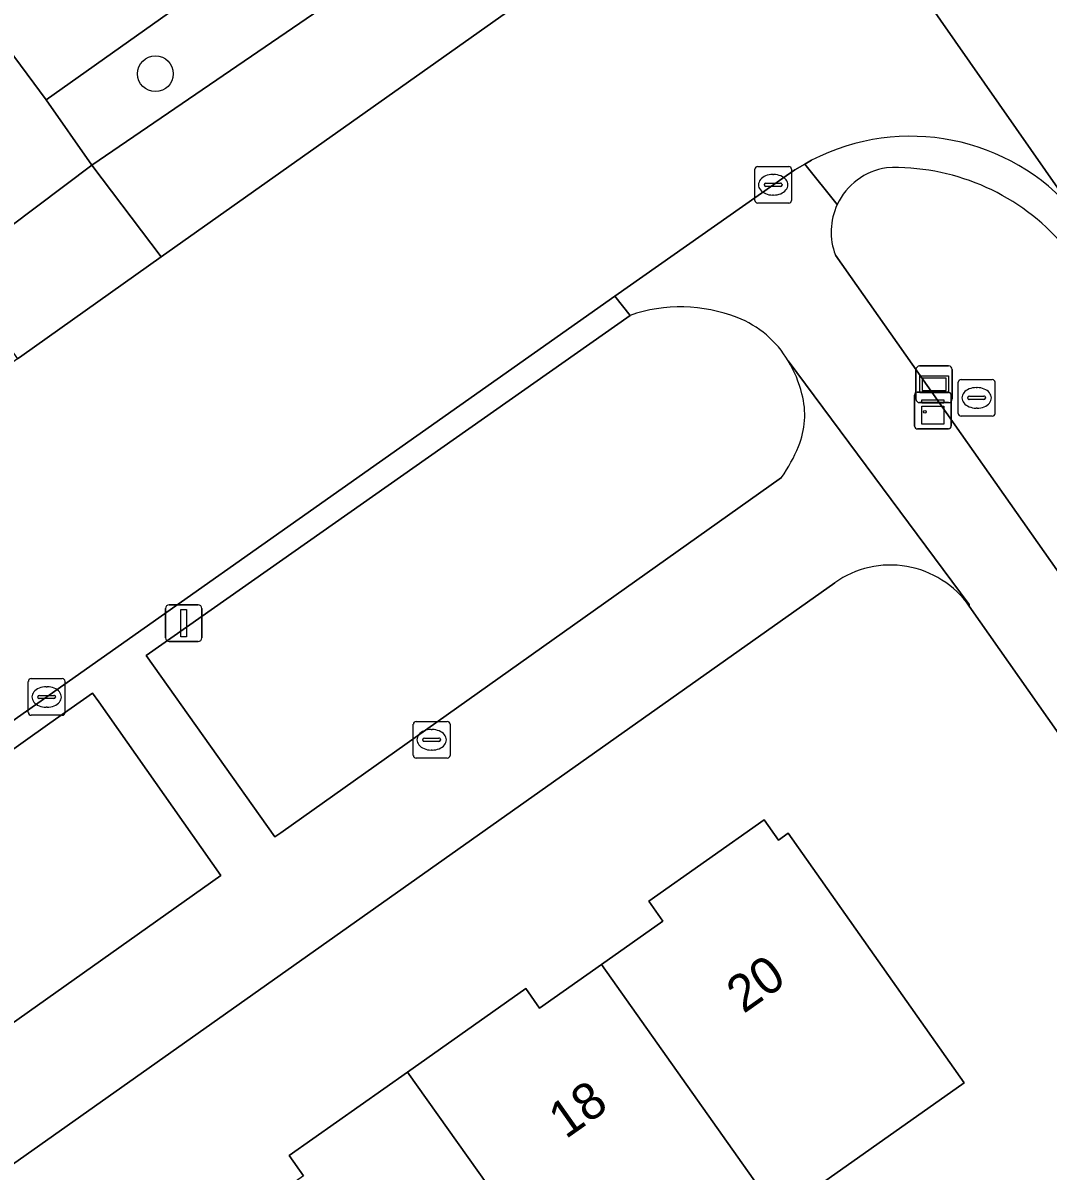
# Model space of a CAD drawing. Extents: x 159352 to 160617, y 385888 to 387323.
# Drawn here: x 160027.21 to 160055.18, y 387087.87 to 387119.19 of the extents above; entities that cross this region are included whole.
import ezdxf

# ---------------------------------------------------------------- set-up
doc = ezdxf.new("R2010")
doc.units = 0
for name, color, linetype in [('IMGEO_Boom', 7, 'Continuous'), ('IMGEO_Brandkraan', 7, 'Continuous'), ('IMGEO_Erf', 7, 'Continuous'), ('IMGEO_Groenvoorziening', 7, 'Continuous'), ('IMGEO_Haag', 7, 'Continuous'), ('IMGEO_Kast', 7, 'Continuous'), ('IMGEO_Kolk', 7, 'Continuous'), ('IMGEO_Lichtmast', 7, 'Continuous'), ('IMGEO_Pand', 7, 'Continuous'), ('IMGEO_Pand_nummerreeks', 7, 'Continuous'), ('IMGEO_Parkeervlak_open', 7, 'Continuous'), ('IMGEO_Rijbaan_lokaal_gesloten', 7, 'Continuous'), ('IMGEO_Rijbaan_lokaal_open', 7, 'Continuous'), ('IMGEO_Verklikker', 7, 'Continuous'), ('IMGEO_Voetpad_open', 7, 'Continuous')]:
    doc.layers.add(name, color=color, linetype=linetype)

msp = doc.modelspace()

# ---------------------------------------------------------------- linework, layer by layer
at = {"layer": 'IMGEO_Boom'}
msp.add_circle((160030.823, 387117.805), 0.489, dxfattribs=at)
at = {"layer": 'IMGEO_Brandkraan'}
for p, q in [((160052.733, 387108.537), (160052.733, 387109.389)), ((160052.808, 387109.463), (160053.66, 387109.463)), ((160053.734, 387109.389), (160053.734, 387108.537)), ((160052.992, 387108.957), (160052.992, 387108.969)), ((160053.035, 387109.006), (160053.433, 387109.006)), ((160053.221, 387109.243), (160053.246, 387109.243)), ((160053.476, 387108.969), (160053.476, 387108.957)), ((160053.43, 387108.92), (160053.032, 387108.92)), ((160053.244, 387108.683), (160053.219, 387108.683)), ((160053.66, 387108.463), (160052.808, 387108.463))]:
    msp.add_line(p, q, dxfattribs=at)
for points in [[(160052.733, 387108.537), (160052.733, 387109.389)], [(160052.808, 387109.463), (160053.66, 387109.463)], [(160053.734, 387109.389), (160053.734, 387108.537)], [(160053.66, 387108.463), (160052.808, 387108.463)]]:
    msp.add_lwpolyline(points, dxfattribs=at)
for centre, radius, start, end in [((160052.81, 387109.387), 0.0765, 91.552, 178.448), ((160052.81, 387109.387), 0.0765, 91.552, 178.448), ((160053.658, 387109.387), 0.0765, 1.552, 88.448), ((160053.658, 387109.387), 0.0765, 1.552, 88.448), ((160053.032, 387108.966), 0.0403, 85.8775, 175.7526), ((160053.029, 387108.956), 0.0366, 178.938, 274.7102), ((160053.433, 387108.963), 0.043, 264.8664, 352.4533), ((160053.437, 387108.968), 0.0386, 1.7309, 96.639), ((160052.81, 387108.539), 0.0765, 181.552, 268.448), ((160052.81, 387108.539), 0.0765, 181.552, 268.448), ((160053.658, 387108.539), 0.0765, 271.552, 358.448), ((160053.658, 387108.539), 0.0765, 271.552, 358.448)]:
    msp.add_arc(centre, radius, start, end, dxfattribs=at)
for centre, major_axis, ratio, start_param, end_param in [((160053.22, 387108.963), (-0.387, 0.002), 0.722429, 4.712389, 7.853982), ((160053.245, 387108.963), (-0.39, 0.002), 0.717154, 1.570796, 4.712389)]:
    msp.add_ellipse(centre, major_axis=major_axis, ratio=ratio, start_param=start_param, end_param=end_param, dxfattribs=at)
at = {"layer": 'IMGEO_Erf'}
for points in [[(160049.36, 387103.919), (160000, 387069.013), (159994.019, 387064.794), (159993.843, 387064.657)], [(160042.633, 387069.133), (160044.558, 387070.495), (160046.53, 387071.891), (160048.591, 387068.979), (160054.487, 387073.154), (160052.413, 387076.084), (160054.359, 387077.461), (160056.347, 387078.867), (160058.421, 387075.937), (160067.65, 387082.476), (160053.032, 387103.285)], [(160034.869, 387087.739), (160034.476, 387088.297), (160037.702, 387090.571), (160040.932, 387092.848), (160041.308, 387092.315), (160042.994, 387093.503), (160044.668, 387094.684), (160044.284, 387095.229), (160047.436, 387097.451), (160047.825, 387096.9), (160048.09, 387097.087), (160052.893, 387090.274), (160047.817, 387086.695)]]:
    msp.add_lwpolyline(points, dxfattribs=at)
msp.add_arc((160050.88, 387101.771), 2.631, 35.12, 125.288, dxfattribs=at)
at = {"layer": 'IMGEO_Groenvoorziening'}
for points in [[(160039.294, 387122.289), (160033.873, 387129.893), (160032.368, 387128.875), (160033.6, 387127.081), (160036.325, 387123.113), (160027.845, 387117.095), (160029.086, 387115.308)], [(160032.605, 387095.937), (160029.276, 387100.675), (160029.111, 387100.911), (160027.943, 387100.091), (160016.869, 387092.204), (160020.383, 387087.27), (160020.598, 387087.423)]]:
    msp.add_lwpolyline(points, close=True, dxfattribs=at)
for points in [[(160049.378, 387112.858), (160062.69, 387093.944), (160073.603, 387078.526)], [(160043.775, 387111.213), (160030.574, 387101.939), (160034.085, 387096.987), (160034.244, 387097.1), (160047.912, 387106.792)]]:
    msp.add_lwpolyline(points, dxfattribs=at)
for centre, radius, start, end in [((160051.036, 387113.487), 1.773, 98.5898, 155.0817), ((160050.994, 387109.175), 6.069, 42.3067, 92.1086), ((160051.036, 387113.487), 1.773, 155.0753, 200.7626), ((160045.156, 387107.226), 4.219, 68.5446, 109.1043), ((160045.718, 387108.59), 2.744, 30.1693, 69.0634), ((160045.346, 387108.294), 3.216, 13.9516, 31.3966), ((160046.277, 387108.491), 2.265, 337.9266, 14.786), ((160043.98, 387109.495), 4.771, 325.5, 337.1277)]:
    msp.add_arc(centre, radius, start, end, dxfattribs=at)
at = {"layer": 'IMGEO_Haag'}
msp.add_lwpolyline([(160039.294, 387122.289), (160033.873, 387129.893), (160032.368, 387128.875), (160033.6, 387127.081), (160036.325, 387123.113), (160027.845, 387117.095), (160029.086, 387115.308)], close=True, dxfattribs=at)
at = {"layer": 'IMGEO_Kast'}
for p, q in [((160051.539, 387108.192), (160051.539, 387109.033)), ((160051.539, 387109.033), (160051.539, 387108.192)), ((160051.614, 387109.117), (160052.455, 387109.117)), ((160052.455, 387109.117), (160051.614, 387109.117)), ((160052.539, 387109.042), (160052.539, 387108.201)), ((160052.539, 387108.201), (160052.539, 387109.042)), ((160052.464, 387108.117), (160051.623, 387108.117)), ((160051.623, 387108.117), (160052.464, 387108.117))]:
    msp.add_line(p, q, dxfattribs=at)
for points in [[(160051.734, 387108.907), (160052.334, 387108.907), (160052.334, 387108.822), (160051.734, 387108.822), (160051.734, 387108.907)], [(160051.734, 387108.732), (160052.334, 387108.732), (160052.334, 387108.243), (160051.734, 387108.243), (160051.734, 387108.732)]]:
    msp.add_lwpolyline(points, dxfattribs=at)
msp.add_circle((160051.818, 387108.581), 0.0377, dxfattribs=at)
for centre, start, end in [((160051.617, 387109.039), 92.4484, 184.2845), ((160051.617, 387109.039), 92.4484, 184.2845), ((160052.461, 387109.039), 2.4484, 94.2845), ((160052.461, 387109.039), 2.4484, 94.2845), ((160051.617, 387108.195), 182.4484, 274.2845), ((160051.617, 387108.195), 182.4484, 274.2845), ((160052.461, 387108.195), 272.4484, 4.2845), ((160052.461, 387108.195), 272.4484, 4.2845)]:
    msp.add_arc(centre, 0.0779, start, end, dxfattribs=at)
at = {"layer": 'IMGEO_Kolk'}
for p, q in [((160047.181, 387114.349), (160047.181, 387115.201)), ((160047.256, 387115.275), (160048.108, 387115.275)), ((160048.182, 387115.201), (160048.182, 387114.349)), ((160047.669, 387115.055), (160047.694, 387115.055)), ((160047.44, 387114.769), (160047.44, 387114.781)), ((160047.878, 387114.732), (160047.48, 387114.732)), ((160047.483, 387114.818), (160047.881, 387114.818)), ((160047.924, 387114.781), (160047.924, 387114.769)), ((160048.108, 387114.275), (160047.256, 387114.275)), ((160047.692, 387114.495), (160047.667, 387114.495)), ((160027.356, 387100.377), (160027.356, 387101.229)), ((160027.431, 387101.303), (160028.283, 387101.303)), ((160028.357, 387101.229), (160028.357, 387100.377)), ((160027.615, 387100.797), (160027.615, 387100.809)), ((160027.658, 387100.846), (160028.056, 387100.846)), ((160027.844, 387101.083), (160027.869, 387101.083)), ((160028.099, 387100.809), (160028.099, 387100.797)), ((160028.053, 387100.76), (160027.655, 387100.76)), ((160027.867, 387100.523), (160027.842, 387100.523)), ((160028.283, 387100.303), (160027.431, 387100.303)), ((160037.862, 387099.209), (160037.862, 387100.061)), ((160037.937, 387100.135), (160038.789, 387100.135)), ((160038.35, 387099.915), (160038.375, 387099.915)), ((160038.863, 387100.061), (160038.863, 387099.209)), ((160038.121, 387099.629), (160038.121, 387099.641)), ((160038.559, 387099.592), (160038.161, 387099.592)), ((160038.164, 387099.678), (160038.562, 387099.678)), ((160038.605, 387099.641), (160038.605, 387099.629)), ((160038.373, 387099.355), (160038.348, 387099.355)), ((160038.789, 387099.135), (160037.937, 387099.135))]:
    msp.add_line(p, q, dxfattribs=at)
for points in [[(160047.181, 387114.349), (160047.181, 387115.201)], [(160047.256, 387115.275), (160048.108, 387115.275)], [(160048.182, 387115.201), (160048.182, 387114.349)], [(160048.108, 387114.275), (160047.256, 387114.275)], [(160027.356, 387100.377), (160027.356, 387101.229)], [(160027.431, 387101.303), (160028.283, 387101.303)], [(160028.357, 387101.229), (160028.357, 387100.377)], [(160028.283, 387100.303), (160027.431, 387100.303)], [(160037.862, 387099.209), (160037.862, 387100.061)], [(160037.937, 387100.135), (160038.789, 387100.135)], [(160038.863, 387100.061), (160038.863, 387099.209)], [(160038.789, 387099.135), (160037.937, 387099.135)]]:
    msp.add_lwpolyline(points, dxfattribs=at)
for centre, radius, start, end in [((160047.258, 387115.199), 0.0765, 91.552, 178.448), ((160047.258, 387115.199), 0.0765, 91.552, 178.448), ((160048.106, 387115.199), 0.0765, 1.552, 88.448), ((160048.106, 387115.199), 0.0765, 1.552, 88.448), ((160047.48, 387114.778), 0.0403, 85.8775, 175.7526), ((160047.477, 387114.768), 0.0366, 178.938, 274.7102), ((160047.881, 387114.775), 0.043, 264.8664, 352.4533), ((160047.885, 387114.78), 0.0386, 1.7309, 96.639), ((160047.258, 387114.351), 0.0765, 181.552, 268.448), ((160047.258, 387114.351), 0.0765, 181.552, 268.448), ((160048.106, 387114.351), 0.0765, 271.552, 358.448), ((160048.106, 387114.351), 0.0765, 271.552, 358.448), ((160027.433, 387101.227), 0.0765, 91.552, 178.448), ((160027.433, 387101.227), 0.0765, 91.552, 178.448), ((160028.281, 387101.227), 0.0765, 1.552, 88.448), ((160028.281, 387101.227), 0.0765, 1.552, 88.448), ((160027.655, 387100.806), 0.0403, 85.8775, 175.7526), ((160027.652, 387100.796), 0.0366, 178.938, 274.7102), ((160028.056, 387100.803), 0.043, 264.8664, 352.4533), ((160028.06, 387100.808), 0.0386, 1.7309, 96.639), ((160027.433, 387100.379), 0.0765, 181.552, 268.448), ((160027.433, 387100.379), 0.0765, 181.552, 268.448), ((160028.281, 387100.379), 0.0765, 271.552, 358.448), ((160028.281, 387100.379), 0.0765, 271.552, 358.448), ((160037.939, 387100.059), 0.0765, 91.552, 178.448), ((160037.939, 387100.059), 0.0765, 91.552, 178.448), ((160038.787, 387100.059), 0.0765, 1.552, 88.448), ((160038.787, 387100.059), 0.0765, 1.552, 88.448), ((160038.161, 387099.638), 0.0403, 85.8775, 175.7526), ((160038.158, 387099.628), 0.0366, 178.938, 274.7102), ((160038.562, 387099.635), 0.043, 264.8664, 352.4533), ((160038.566, 387099.64), 0.0386, 1.7309, 96.639), ((160037.939, 387099.211), 0.0765, 181.552, 268.448), ((160037.939, 387099.211), 0.0765, 181.552, 268.448), ((160038.787, 387099.211), 0.0765, 271.552, 358.448), ((160038.787, 387099.211), 0.0765, 271.552, 358.448)]:
    msp.add_arc(centre, radius, start, end, dxfattribs=at)
for centre, major_axis, ratio, start_param, end_param in [((160047.668, 387114.775), (-0.387, 0.002), 0.722429, 4.712389, 7.853982), ((160047.693, 387114.775), (-0.39, 0.002), 0.717154, 1.570796, 4.712389), ((160027.843, 387100.803), (-0.387, 0.002), 0.722429, 4.712389, 7.853982), ((160027.868, 387100.803), (-0.39, 0.002), 0.717154, 1.570796, 4.712389), ((160038.349, 387099.635), (-0.387, 0.002), 0.722429, 4.712389, 7.853982), ((160038.374, 387099.635), (-0.39, 0.002), 0.717154, 1.570796, 4.712389)]:
    msp.add_ellipse(centre, major_axis=major_axis, ratio=ratio, start_param=start_param, end_param=end_param, dxfattribs=at)
at = {"layer": 'IMGEO_Lichtmast'}
for p, q in [((160031.199, 387103.315), (160031.989, 387103.315)), ((160031.989, 387103.315), (160031.199, 387103.315)), ((160031.099, 387102.415), (160031.099, 387103.215)), ((160031.099, 387103.215), (160031.099, 387102.415)), ((160032.089, 387103.215), (160032.089, 387102.415)), ((160032.089, 387102.415), (160032.089, 387103.215)), ((160031.989, 387102.315), (160031.199, 387102.315)), ((160031.199, 387102.315), (160031.989, 387102.315))]:
    msp.add_line(p, q, dxfattribs=at)
msp.add_lwpolyline([(160031.519, 387103.19), (160031.669, 387103.19), (160031.669, 387102.44), (160031.519, 387102.44), (160031.519, 387103.19)], dxfattribs=at)
for centre, start, end in [((160031.199, 387103.215), 90, 180), ((160031.199, 387103.215), 90, 180), ((160031.989, 387103.215), 0, 90), ((160031.989, 387103.215), 360, 90), ((160031.199, 387102.415), 180, 270), ((160031.199, 387102.415), 180, 270), ((160031.989, 387102.415), 270, 0), ((160031.989, 387102.415), 270, 0)]:
    msp.add_arc(centre, 0.1, start, end, dxfattribs=at)
at = {"layer": 'IMGEO_Pand'}
for points in [[(160047.817, 387086.695), (160052.893, 387090.274), (160048.09, 387097.087), (160047.825, 387096.9), (160047.436, 387097.451), (160044.284, 387095.229), (160044.668, 387094.684), (160042.994, 387093.503)], [(160042.915, 387083.239), (160047.817, 387086.695), (160042.994, 387093.503), (160041.308, 387092.315), (160040.932, 387092.848), (160037.702, 387090.571)], [(160037.702, 387090.571), (160034.476, 387088.297), (160034.869, 387087.739), (160033.212, 387086.57), (160038.006, 387079.778), (160042.915, 387083.239)]]:
    msp.add_lwpolyline(points, close=True, dxfattribs=at)
at = {"layer": 'IMGEO_Parkeervlak_open'}
msp.add_lwpolyline([(160033.6, 387127.081), (160024.876, 387121.09), (160027.845, 387117.095), (160036.325, 387123.113)], close=True, dxfattribs=at)
at = {"layer": 'IMGEO_Rijbaan_lokaal_gesloten'}
for points in [[(160004.417, 387201.018), (160004.245, 387201.269), (160003.523, 387202.282), (160000, 387207.288), (159998.454, 387209.486), (159991.825, 387204.801), (159993.006, 387203.131), (159997.696, 387196.476), (160000, 387193.206), (160003.943, 387187.611), (160010.746, 387177.927), (160011.943, 387176.223), (160014.138, 387173.098), (160028.417, 387152.971), (160043.137, 387132.147), (160044.869, 387129.755), (160044.916, 387129.765), (160055.912, 387114.022)], [(160055.912, 387114.022), (160044.916, 387129.765), (160044.869, 387129.755)], [(160043.495, 387121.683), (160040.992, 387119.907), (160030.983, 387112.808), (160027.183, 387110.113), (160027.063, 387110.028), (160020.672, 387105.495), (160006.924, 387095.826), (160003.092, 387093.131), (160000, 387090.92), (159991.559, 387084.884)], [(159921.064, 387021.901), (159921.497, 387022.236), (159936.532, 387033.87), (159951.645, 387045.38), (159952.301, 387045.882), (159954.653, 387047.681), (159957.093, 387049.549), (159958.522, 387050.642), (159972.71, 387061.498), (159972.966, 387061.684), (159987.098, 387072.146), (159987.505, 387072.447), (159988.186, 387072.93), (160005.418, 387084.937), (160021.896, 387096.604), (160043.362, 387111.733), (160048.032, 387115.024), (160048.274, 387115.186), (160048.545, 387115.341), (160048.731, 387115.447)]]:
    msp.add_lwpolyline(points, dxfattribs=at)
msp.add_arc((160051.424, 387110.21), 5.889, 40.3422, 117.2099, dxfattribs=at)
at = {"layer": 'IMGEO_Rijbaan_lokaal_open'}
msp.add_lwpolyline([(160022.293, 387116.84), (160022.312, 387116.813), (160022.565, 387116.449), (160023.759, 387114.731), (160025.321, 387112.484), (160029.086, 387115.308), (160027.845, 387117.095), (160024.876, 387121.09), (160033.6, 387127.081)], dxfattribs=at)
at = {"layer": 'IMGEO_Verklikker'}
for p, q in [((160051.578, 387108.933), (160051.578, 387109.733)), ((160051.578, 387109.733), (160051.578, 387108.933)), ((160051.678, 387109.833), (160052.468, 387109.833)), ((160052.468, 387109.833), (160051.678, 387109.833)), ((160052.568, 387109.733), (160052.568, 387108.933)), ((160052.568, 387108.933), (160052.568, 387109.733)), ((160052.468, 387108.833), (160051.678, 387108.833)), ((160051.678, 387108.833), (160052.468, 387108.833))]:
    msp.add_line(p, q, dxfattribs=at)
for points in [[(160051.679, 387109.565), (160052.467, 387109.565), (160052.467, 387109.101), (160051.679, 387109.101), (160051.679, 387109.565)], [(160051.744, 387109.5), (160051.744, 387109.166), (160052.402, 387109.166), (160052.402, 387109.5), (160051.744, 387109.5)]]:
    msp.add_lwpolyline(points, dxfattribs=at)
for centre, start, end in [((160051.678, 387109.733), 90, 180), ((160051.678, 387109.733), 90, 180), ((160052.468, 387109.733), 0, 90), ((160052.468, 387109.733), 360, 90), ((160051.678, 387108.933), 180, 270), ((160051.678, 387108.933), 180, 270), ((160052.468, 387108.933), 270, 0), ((160052.468, 387108.933), 270, 0)]:
    msp.add_arc(centre, 0.1, start, end, dxfattribs=at)
at = {"layer": 'IMGEO_Voetpad_open'}
for points in [[(160040.992, 387119.907), (160039.294, 387122.289), (160029.086, 387115.308), (160030.983, 387112.808)], [(160030.983, 387112.808), (160029.086, 387115.308), (160025.321, 387112.484), (160027.063, 387110.028), (160027.183, 387110.113)], [(160032.605, 387095.937), (160020.598, 387087.423), (160020.383, 387087.27), (160016.869, 387092.204), (160027.943, 387100.091), (160029.111, 387100.911), (160029.276, 387100.675)]]:
    msp.add_lwpolyline(points, close=True, dxfattribs=at)
for points in [[(160049.428, 387114.234), (160048.545, 387115.341), (160048.274, 387115.186), (160048.032, 387115.024), (160043.362, 387111.733), (160043.775, 387111.213)], [(160048.731, 387115.447), (160048.545, 387115.341), (160049.428, 387114.234)], [(160078.258, 387072.087), (160076.545, 387074.445), (160076.536, 387074.447), (160073.601, 387078.494), (160073.603, 387078.526), (160062.69, 387093.944), (160049.378, 387112.858)], [(160047.912, 387106.792), (160034.244, 387097.1), (160034.085, 387096.987), (160030.574, 387101.939), (160043.775, 387111.213), (160043.362, 387111.733), (160021.896, 387096.604), (160005.418, 387084.937), (159988.186, 387072.93), (159987.505, 387072.447), (159987.098, 387072.146)], [(160048.091, 387109.969), (160053.031, 387103.323), (160053.032, 387103.285), (160067.65, 387082.476), (160068.325, 387081.519), (160068.622, 387081.099), (160070.012, 387079.111), (160070.456, 387078.476), (160074.954, 387072.042), (160075.087, 387071.871), (160086.876, 387055.039), (160089.722, 387051.066), (160090.707, 387049.734), (160091.915, 387048.069), (160092.53, 387047.22), (160097.516, 387040.044), (160097.515, 387040.04), (160099.42, 387037.413), (160107.641, 387025.651), (160109.848, 387022.716), (160111.971, 387019.688), (160112.918, 387018.358), (160114.361, 387016.317), (160115.035, 387015.364)], [(160053.032, 387103.285), (160053.031, 387103.323), (160048.091, 387109.969)], [(159993.843, 387064.657), (159994.019, 387064.794), (160000, 387069.013), (160049.36, 387103.919)]]:
    msp.add_lwpolyline(points, dxfattribs=at)
for centre, radius, start, end in [((160051.424, 387110.21), 5.889, 40.3422, 117.2099), ((160051.036, 387113.487), 1.773, 98.5898, 155.0817), ((160050.994, 387109.175), 6.069, 42.3067, 92.1086), ((160051.036, 387113.487), 1.773, 155.0753, 200.7626), ((160045.156, 387107.226), 4.219, 68.5446, 109.1043), ((160045.718, 387108.59), 2.744, 30.1693, 69.0634), ((160045.346, 387108.294), 3.216, 13.9516, 31.3966), ((160046.277, 387108.491), 2.265, 337.9266, 14.786), ((160043.98, 387109.495), 4.771, 325.5, 337.1277), ((160050.88, 387101.771), 2.631, 35.12, 125.288)]:
    msp.add_arc(centre, radius, start, end, dxfattribs=at)

# ---------------------------------------------------------------- texts
at = {"layer": 'IMGEO_Pand_nummerreeks'}
for s, p in [('20', (160046.874, 387092.15)), ('18', (160042.019, 387088.727))]:
    msp.add_text(s, height=1, rotation=35.1902, dxfattribs=at).set_placement(p)

doc.saveas('drawing.dxf')
